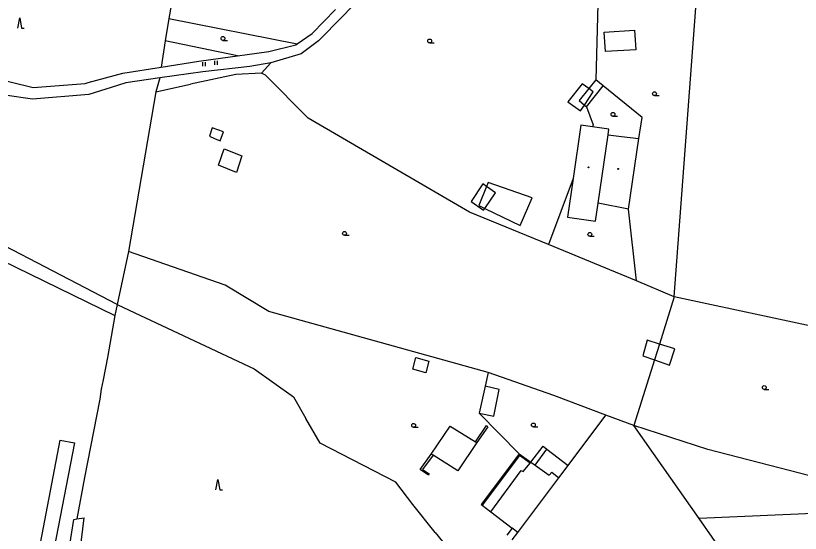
# Model space of a CAD drawing. Extents: x -595546 to -593986, y -1160845 to -1159202.
# Drawn here: x -594943.4 to -594789.9, y -1160096.8 to -1159995.5 of the extents above; entities that cross this region are included whole.
import ezdxf

# ---------------------------------------------------------------- set-up
doc = ezdxf.new("R2010")
doc.units = 0
for name, color, linetype in [('DOP - budovy nerozlisene - VP', 7, 'Continuous'), ('DOP - kresba z DSPS bez souradnic', 7, 'Continuous'), ('DOP - rozhrani ploch obecne', 7, 'Continuous'), ('Level 36', 7, 'Continuous'), ('Level 39', 7, 'Continuous'), ('Specificka linie pasportu komunikaci', 7, 'Continuous'), ('TM - DSPS - pomocna konstrukcni linie', 7, 'Continuous'), ('TM - letecke snimky - pomocna linie', 7, 'Continuous'), ('TM - plot drateny_ kovovy - VP', 7, 'Continuous')]:
    doc.layers.add(name, color=color, linetype=linetype)

msp = doc.modelspace()

# ---------------------------------------------------------------- linework, layer by layer
at = {"layer": 'DOP - budovy nerozlisene - VP'}
for points in [[(-594832.8, -1160016.88), (-594834.34, -1160027.34)], [(-594830.54, -1160017.21), (-594832.8, -1160016.88)], [(-594827.35, -1160017.68), (-594830.54, -1160017.21)], [(-594827.51, -1160018.76), (-594827.35, -1160017.68)], [(-594829.47, -1160032.14), (-594827.51, -1160018.76)], [(-594827.51, -1160018.76), (-594824.86, -1160019.09)], [(-594824.86, -1160019.09), (-594821.46, -1160019.5)], [(-594823.49, -1160033.31), (-594821.46, -1160019.5)], [(-594834.34, -1160027.34), (-594835.44, -1160034.91)], [(-594829.99, -1160035.71), (-594829.47, -1160032.14)], [(-594823.49, -1160033.31), (-594829.47, -1160032.14)], [(-594835.44, -1160034.91), (-594829.99, -1160035.71)]]:
    msp.add_lwpolyline(points, dxfattribs=at)
at = {"layer": 'DOP - kresba z DSPS bez souradnic'}
for points in [[(-594828.27, -1159998.67), (-594822.32, -1159998.29)], [(-594828.01, -1160002.51), (-594828.27, -1159998.67)], [(-594822.32, -1159998.29), (-594822.07, -1160002.17)], [(-594822.07, -1160002.17), (-594828.01, -1160002.51)], [(-594831.72, -1160013.32), (-594828.44, -1160009.23)], [(-594905.01, -1160017.41), (-594905.51, -1160019.08)], [(-594902.78, -1160018.2), (-594905.01, -1160017.41)], [(-594905.51, -1160019.08), (-594904.5, -1160019.5)], [(-594904.5, -1160019.5), (-594903.38, -1160019.97)], [(-594903.38, -1160019.97), (-594902.78, -1160018.2)], [(-594903.73, -1160024.72), (-594902.65, -1160021.5)], [(-594902.65, -1160021.5), (-594899.18, -1160022.91)], [(-594899.18, -1160022.91), (-594900.23, -1160026.19)], [(-594900.23, -1160026.19), (-594903.73, -1160024.72)], [(-594994.78, -1160027.28), (-595006.42, -1160088.85), (-594939.11, -1160101.43), (-594934.74, -1160078.54), (-594931.92, -1160079.05), (-594936.73, -1160104.02), (-595006.75, -1160090.67)], [(-594852.04, -1160028.4), (-594854.3, -1160031.85)], [(-594851.29, -1160028.92), (-594852.04, -1160028.4)], [(-594851.65, -1160033.19), (-594849.54, -1160030.13)], [(-594849.54, -1160030.13), (-594851.29, -1160028.92)], [(-594854.3, -1160031.85), (-594851.88, -1160033.53)], [(-594851.88, -1160033.53), (-594851.65, -1160033.19)], [(-594819.88, -1160058.98), (-594820.73, -1160062.06)], [(-594817.46, -1160059.74), (-594819.88, -1160058.98)], [(-594814.46, -1160060.68), (-594817.46, -1160059.74)], [(-594815.47, -1160063.86), (-594814.46, -1160060.68)], [(-594865.71, -1160064.63), (-594865.15, -1160062.39)], [(-594865.15, -1160062.39), (-594862.56, -1160063.12)], [(-594820.73, -1160062.06), (-594818.43, -1160062.84)], [(-594862.56, -1160063.12), (-594863.19, -1160065.35)], [(-594818.43, -1160062.84), (-594815.47, -1160063.86)], [(-594863.19, -1160065.35), (-594865.71, -1160064.63)], [(-594848.84, -1160068.61), (-594851.55, -1160067.95)], [(-594849.87, -1160073.83), (-594848.84, -1160068.61)], [(-594852.72, -1160073.26), (-594849.87, -1160073.83)], [(-594862.15, -1160081.26), (-594858.41, -1160075.82)], [(-594858.41, -1160075.82), (-594853.45, -1160078.85)], [(-594853.45, -1160078.85), (-594851.27, -1160075.66)], [(-594851, -1160075.92), (-594853.17, -1160079.01)], [(-594851.27, -1160075.66), (-594851, -1160075.92)], [(-594853.17, -1160079.01), (-594856.91, -1160084.52)], [(-594853.45, -1160078.85), (-594853.17, -1160079.01)], [(-594842.6, -1160082.87), (-594840.23, -1160079.7)], [(-594841.74, -1160083.47), (-594839.47, -1160080.28)], [(-594840.23, -1160079.7), (-594839.47, -1160080.28)], [(-594839.47, -1160080.28), (-594835.31, -1160083.51)], [(-594864.29, -1160084.29), (-594862.15, -1160081.26)], [(-594861.76, -1160081.5), (-594863.8, -1160084.28)], [(-594861.76, -1160081.5), (-594862.15, -1160081.26)], [(-594856.91, -1160084.52), (-594861.76, -1160081.5)], [(-594844.84, -1160081.53), (-594852.17, -1160091.24)], [(-594844.91, -1160081.22), (-594842.6, -1160082.87)], [(-594842.77, -1160083.07), (-594844.84, -1160081.53)], [(-594862.63, -1160085.39), (-594864.29, -1160084.29)], [(-594863.8, -1160084.28), (-594862.51, -1160085.17)], [(-594862.51, -1160085.17), (-594862.63, -1160085.39)]]:
    msp.add_lwpolyline(points, dxfattribs=at)
at = {"layer": 'DOP - rozhrani ploch obecne'}
for points in [[(-594829.01, -1159973.33), (-594829.91, -1160008.04)], [(-594814.58, -1160050.52), (-594808.82, -1159973.87)], [(-594912.1, -1159988.33), (-594913.45, -1159996)], [(-594913.45, -1159996), (-594914.15, -1160000.42)], [(-594913.45, -1159996), (-594888.36, -1160000.98)], [(-594914.15, -1160000.42), (-594914.93, -1160005.54)], [(-594900, -1160003.33), (-594914.15, -1160000.42)], [(-594895.34, -1160006.75), (-594893.52, -1160004.67)], [(-594900.36, -1160007), (-594909.2, -1160008.87)], [(-594895.34, -1160006.75), (-594900.36, -1160007)], [(-594894.53, -1160007.09), (-594895.34, -1160006.75)], [(-594886.17, -1160015.55), (-594894.53, -1160007.09)], [(-594915.25, -1160007.63), (-594916.01, -1160010.38)], [(-594829.91, -1160008.04), (-594831.28, -1160009.75)], [(-594828.44, -1160009.23), (-594829.91, -1160008.04)], [(-594916.01, -1160010.38), (-594921.35, -1160041.6)], [(-594916.01, -1160010.38), (-594909.2, -1160008.87)], [(-594831.28, -1160009.75), (-594833.17, -1160012.1)], [(-594820.85, -1160015.42), (-594828.44, -1160009.23)], [(-594833.17, -1160012.1), (-594832.14, -1160012.96)], [(-594832.14, -1160012.96), (-594831.72, -1160013.32)], [(-594831.72, -1160013.32), (-594830.4, -1160016.83)], [(-594854.6, -1160033.93), (-594886.17, -1160015.55)], [(-594821.46, -1160019.5), (-594820.85, -1160015.42)], [(-594830.4, -1160016.83), (-594830.54, -1160017.21)], [(-594834.34, -1160027.34), (-594839.18, -1160040.27)], [(-594821.97, -1160047.35), (-594823.49, -1160033.31)], [(-594965.64, -1160033.88), (-594924, -1160054.18)], [(-594839.18, -1160040.27), (-594854.6, -1160033.93)], [(-594821.97, -1160047.35), (-594839.18, -1160040.27)], [(-594921.35, -1160041.6), (-594923.6, -1160052.02)], [(-594902.46, -1160048.22), (-594921.35, -1160041.6)], [(-594893.89, -1160053.34), (-594902.46, -1160048.22)], [(-594814.58, -1160050.52), (-594821.97, -1160047.35)], [(-594814.58, -1160050.52), (-594817.46, -1160059.74)], [(-594775.59, -1160058.83), (-594814.58, -1160050.52)], [(-594923.6, -1160052.02), (-594924, -1160054.18)], [(-594923.6, -1160052.02), (-594921.22, -1160053.1)], [(-594921.22, -1160053.1), (-594896.78, -1160064.59)], [(-594850.98, -1160065.29), (-594893.89, -1160053.34)], [(-594924, -1160054.18), (-594925.44, -1160062.36)], [(-594817.46, -1160059.74), (-594818.43, -1160062.84)], [(-594925.44, -1160062.36), (-594926.29, -1160066.76)], [(-594818.43, -1160062.84), (-594822.44, -1160075.71)], [(-594896.78, -1160064.59), (-594889.04, -1160070.08)], [(-594850.98, -1160065.29), (-594851.55, -1160067.95)], [(-594838.14, -1160069.78), (-594850.98, -1160065.29)], [(-594926.29, -1160066.76), (-594926.71, -1160068.55), (-594926.98, -1160070.53)], [(-594851.55, -1160067.95), (-594852.72, -1160073.26)], [(-594889.04, -1160070.08), (-594886.67, -1160074.33)], [(-594827.91, -1160073.64), (-594838.14, -1160069.78)], [(-594926.98, -1160070.53), (-594929.97, -1160085.86), (-594931.43, -1160093.97)], [(-594852.72, -1160073.26), (-594844.91, -1160081.22)], [(-594883.87, -1160079.16), (-594886.67, -1160074.33)], [(-594835.31, -1160083.51), (-594827.91, -1160073.64)], [(-594822.44, -1160075.71), (-594827.91, -1160073.64)], [(-594807.98, -1160080.39), (-594822.44, -1160075.71)], [(-594809.7, -1160093.88), (-594822.44, -1160075.71)], [(-594869.04, -1160086.8), (-594883.87, -1160079.16)], [(-594772.08, -1160089.64), (-594807.98, -1160080.39)], [(-594844.91, -1160081.22), (-594852.34, -1160091.11)], [(-594844.13, -1160084.68), (-594842.77, -1160083.07)], [(-594842.77, -1160083.07), (-594842.6, -1160082.87)], [(-594842.6, -1160082.87), (-594841.74, -1160083.47)], [(-594841.74, -1160083.47), (-594839.03, -1160085.4)], [(-594837.12, -1160085.92), (-594835.31, -1160083.51)], [(-594850.45, -1160092.56), (-594844.48, -1160084.5)], [(-594844.48, -1160084.5), (-594844.13, -1160084.68)], [(-594839.03, -1160085.4), (-594838.52, -1160084.8)], [(-594838.52, -1160084.8), (-594837.12, -1160085.92)], [(-594865.7, -1160091.13), (-594869.04, -1160086.8)], [(-594845.14, -1160096.59), (-594837.12, -1160085.92)], [(-594861.36, -1160096.63), (-594865.7, -1160091.13)], [(-594852.34, -1160091.11), (-594852.17, -1160091.24)], [(-594852.17, -1160091.24), (-594850.45, -1160092.56)], [(-594850.45, -1160092.56), (-594846.27, -1160095.79)], [(-594804.59, -1160101.17), (-594809.7, -1160093.88)], [(-594846.27, -1160095.79), (-594847.34, -1160097.17)], [(-594845.14, -1160096.59), (-594846.27, -1160095.79)], [(-594861.36, -1160096.63), (-594859.92, -1160098.39)], [(-594846.24, -1160098.06), (-594845.14, -1160096.59)]]:
    msp.add_lwpolyline(points, dxfattribs=at)
at = {"layer": 'Level 36'}
for p, q in [((-594902.87, -1160000.3), (-594902, -1160000.3)), ((-594902.87, -1160000.3), (-594902, -1160000.3)), ((-594862.41, -1160000.78), (-594861.53, -1160000.78)), ((-594862.41, -1160000.78), (-594861.53, -1160000.78)), ((-594906.78, -1160005.32), (-594906.78, -1160004.57)), ((-594906.28, -1160005.32), (-594906.28, -1160004.57)), ((-594904.44, -1160005.07), (-594904.44, -1160004.32)), ((-594903.94, -1160005.07), (-594903.94, -1160004.32)), ((-594818.41, -1160011.11), (-594817.53, -1160011.11)), ((-594818.41, -1160011.11), (-594817.53, -1160011.11)), ((-594826.54, -1160015.16), (-594825.66, -1160015.16)), ((-594879.07, -1160038.45), (-594878.2, -1160038.45)), ((-594879.07, -1160038.45), (-594878.2, -1160038.45)), ((-594831.08, -1160038.64), (-594830.2, -1160038.64)), ((-594796.93, -1160068.62), (-594796.05, -1160068.62)), ((-594865.56, -1160076.03), (-594864.68, -1160076.03)), ((-594842.12, -1160075.95), (-594841.25, -1160075.95))]:
    msp.add_line(p, q, dxfattribs=at)
for points in [[(-594943.02, -1159997.9), (-594942.64, -1159995.9), (-594942.27, -1159997.9), (-594941.77, -1159997.9)], [(-594904.23, -1160088.27), (-594903.85, -1160086.27), (-594903.48, -1160088.27), (-594902.98, -1160088.27)]]:
    msp.add_lwpolyline(points, dxfattribs=at)
for centre in [(-594902.87, -1159999.92), (-594902.87, -1159999.92), (-594862.41, -1160000.41), (-594862.41, -1160000.41), (-594818.41, -1160010.74), (-594818.41, -1160010.74), (-594826.54, -1160014.79), (-594879.07, -1160038.08), (-594879.07, -1160038.08), (-594831.08, -1160038.27), (-594796.93, -1160068.25), (-594865.56, -1160075.66), (-594842.12, -1160075.57)]:
    msp.add_circle(centre, 0.375, dxfattribs=at)
at = {"layer": 'Level 39'}
for centre, radius in [((-594831.31, -1160025.15), 0.09), ((-594831.31, -1160025.15), 0.09), ((-594831.31, -1160025.15), 0.0398), ((-594831.31, -1160025.15), 0.0398), ((-594825.5, -1160025.46), 0.09), ((-594825.5, -1160025.46), 0.09), ((-594825.5, -1160025.46), 0.0398), ((-594825.5, -1160025.46), 0.0398)]:
    msp.add_circle(centre, radius, dxfattribs=at)
at = {"layer": 'Specificka linie pasportu komunikaci'}
for points in [[(-594864.25, -1159972.39), (-594866.31, -1159976.55), (-594868.45, -1159980.89), (-594876.45, -1159992.06), (-594877.77, -1159993.9), (-594879.45, -1159995.6), (-594884.17, -1160000.36), (-594887.56, -1160002.95), (-594893.52, -1160004.67)], [(-594888.36, -1160000.98), (-594885.39, -1159998.93), (-594880.81, -1159994.26)], [(-594900, -1160003.33), (-594898.12, -1160003.07), (-594893.86, -1160002.48), (-594888.62, -1160001.15), (-594888.36, -1160000.98)], [(-594914.93, -1160005.54), (-594907.56, -1160004.39), (-594907.14, -1160004.33), (-594900, -1160003.33)], [(-594949.62, -1160007.2), (-594940, -1160009.52), (-594929.84, -1160008.72), (-594929.23, -1160008.55), (-594922.49, -1160006.71), (-594914.93, -1160005.54)], [(-594893.52, -1160004.67), (-594897.61, -1160005.44), (-594906.79, -1160006.43), (-594915.25, -1160007.63)], [(-594915.25, -1160007.63), (-594921.87, -1160008.62), (-594924.72, -1160009.52), (-594929.1, -1160010.91), (-594940.16, -1160011.82), (-594951.05, -1160010.27)], [(-594923.6, -1160052.02), (-594959.74, -1160033.18), (-594960.77, -1160030.11), (-594951.05, -1160010.27)]]:
    msp.add_lwpolyline(points, dxfattribs=at)
at = {"layer": 'TM - DSPS - pomocna konstrukcni linie'}
for points in [[(-594776.91, -1160092.46), (-594809.7, -1160093.88)], [(-594932.07, -1160094.07), (-594931.43, -1160093.97)], [(-594931.43, -1160093.97), (-594930.05, -1160093.74)]]:
    msp.add_lwpolyline(points, dxfattribs=at)
at = {"layer": 'TM - letecke snimky - pomocna linie'}
for points in [[(-594831.28, -1160009.75), (-594832.58, -1160008.81), (-594835.36, -1160012.31), (-594832.91, -1160014.1)], [(-594832.14, -1160012.96), (-594830.4, -1160010.39)], [(-594830.4, -1160010.39), (-594831.28, -1160009.75)], [(-594832.91, -1160014.1), (-594832.14, -1160012.96)], [(-594850.97, -1160028.13), (-594851.29, -1160028.92)], [(-594842.37, -1160031.11), (-594850.97, -1160028.13)], [(-594851.29, -1160028.92), (-594852.82, -1160032.63), (-594851.65, -1160033.19)], [(-594851.65, -1160033.19), (-594844.69, -1160036.53), (-594842.37, -1160031.11)]]:
    msp.add_lwpolyline(points, dxfattribs=at)
at = {"layer": 'TM - plot drateny_ kovovy - VP'}
for points in [[(-594932.83, -1160099.02), (-594932.07, -1160094.07)], [(-594931.15, -1160102.88), (-594930.05, -1160093.74)]]:
    msp.add_lwpolyline(points, dxfattribs=at)

doc.saveas('drawing.dxf')
